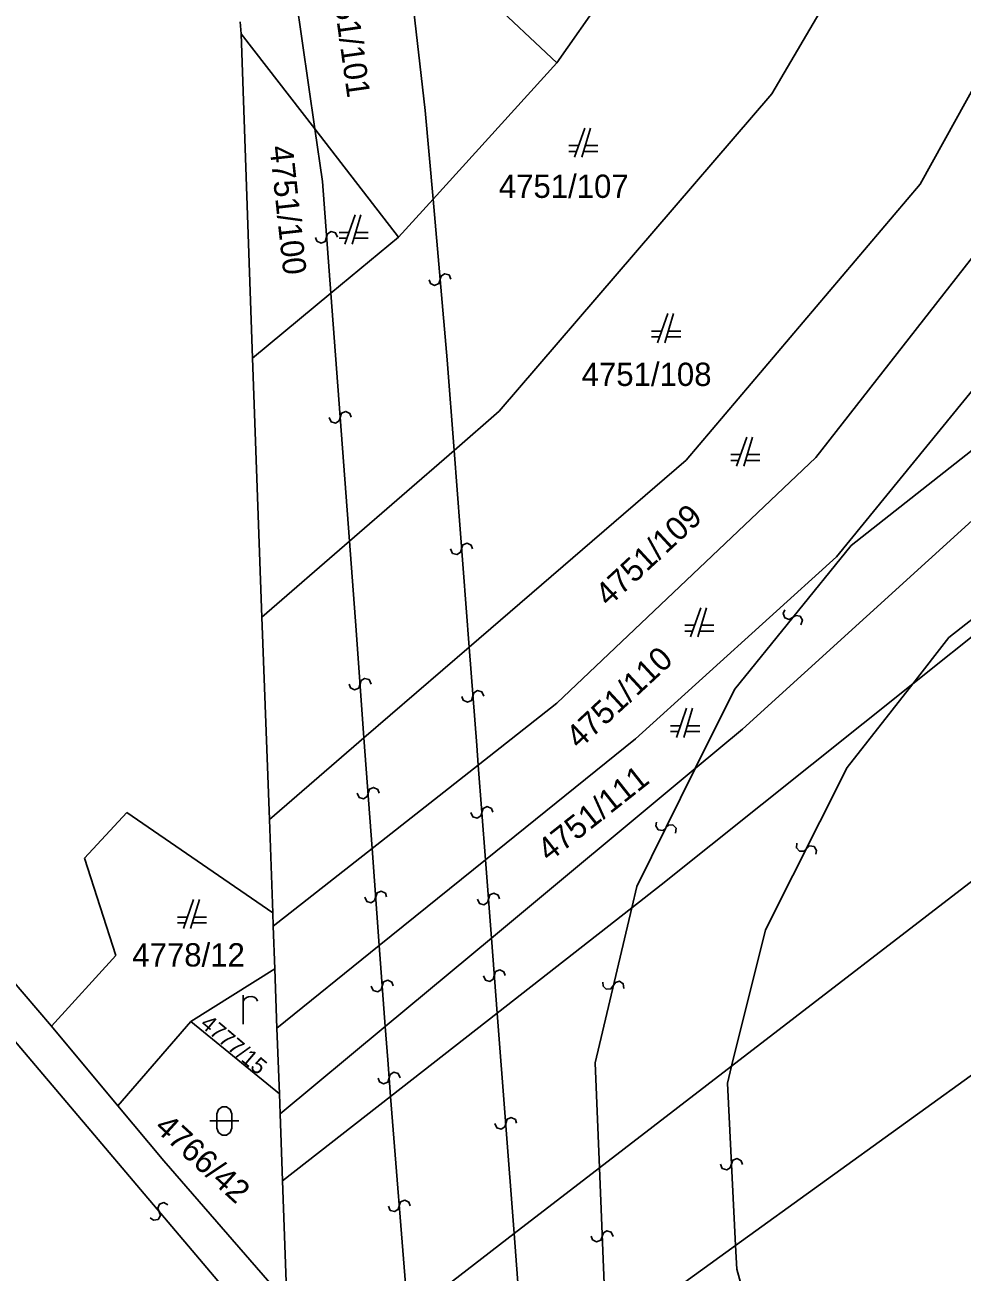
# Model space of a CAD drawing. Extents: x -266179 to -264727, y -1243225 to -1241702.
# Drawn here: x -264942.1 to -264877.8, y -1242405.1 to -1242319.4 of the extents above; entities that cross this region are included whole.
import ezdxf

# ---------------------------------------------------------------- set-up
doc = ezdxf.new("R2010")
doc.units = 0
doc.layers.add('Vrstva 1', color=7, linetype='Continuous')
doc.layers.add('Vrstva 2', color=7, linetype='Continuous')

msp = doc.modelspace()

# ---------------------------------------------------------------- linework, layer by layer
at = {"layer": 'Vrstva 1'}
for p, q in [((-264890.83, -1242324.18), (-264882.13, -1242309.39)), ((-264882.13, -1242309.39), (-264890.83, -1242324.18)), ((-264905.59, -1242322.04), (-264916.17, -1242312.08)), ((-264916.17, -1242312.08), (-264905.59, -1242322.04)), ((-264905.59, -1242322.04), (-264898.62, -1242312.07)), ((-264880.63, -1242330.37), (-264872.23, -1242315.18)), ((-264872.23, -1242315.18), (-264880.63, -1242330.37)), ((-264927.27, -1242320.06), (-264927.35, -1242319.22)), ((-264922.22, -1242326.58), (-264927.27, -1242320.06)), ((-264926.5, -1242342.32), (-264927.27, -1242320.06)), ((-264927.27, -1242320.06), (-264922.22, -1242326.58)), ((-264914.1, -1242331.41), (-264905.59, -1242322.04)), ((-264905.59, -1242322.04), (-264914.1, -1242331.41)), ((-264909.55, -1242345.97), (-264890.83, -1242324.18)), ((-264890.83, -1242324.18), (-264909.55, -1242345.97)), ((-264916.46, -1242334.01), (-264922.22, -1242326.58)), ((-264922.22, -1242326.58), (-264916.46, -1242334.01)), ((-264903.67, -1242326.53), (-264904.37, -1242328.53)), ((-264903.87, -1242328.53), (-264903.27, -1242326.53)), ((-264904.09, -1242327.73), (-264904.77, -1242327.73)), ((-264902.77, -1242327.73), (-264903.63, -1242327.73)), ((-264904.77, -1242328.13), (-264904.23, -1242328.13)), ((-264903.75, -1242328.13), (-264902.77, -1242328.13)), ((-264896.7, -1242349.33), (-264880.63, -1242330.37)), ((-264880.63, -1242330.37), (-264896.7, -1242349.33)), ((-264916.46, -1242334.01), (-264914.1, -1242331.41)), ((-264914.1, -1242331.41), (-264916.46, -1242334.01)), ((-264887.81, -1242349.16), (-264874.62, -1242332.28)), ((-264874.62, -1242332.28), (-264887.81, -1242349.16)), ((-264919.45, -1242332.49), (-264920.15, -1242334.49)), ((-264919.65, -1242334.49), (-264919.05, -1242332.49)), ((-264921.12, -1242337.87), (-264916.46, -1242334.01)), ((-264916.46, -1242334.01), (-264921.12, -1242337.87)), ((-264919.87, -1242333.69), (-264920.55, -1242333.69)), ((-264918.55, -1242333.69), (-264919.41, -1242333.69)), ((-264920.55, -1242334.09), (-264920.01, -1242334.09)), ((-264919.53, -1242334.09), (-264918.55, -1242334.09)), ((-264926.5, -1242342.32), (-264921.12, -1242337.87)), ((-264921.12, -1242337.87), (-264926.5, -1242342.32)), ((-264897.98, -1242339.27), (-264898.68, -1242341.27)), ((-264898.18, -1242341.27), (-264897.58, -1242339.27)), ((-264898.4, -1242340.47), (-264899.08, -1242340.47)), ((-264899.08, -1242340.87), (-264898.54, -1242340.87)), ((-264898.06, -1242340.87), (-264897.08, -1242340.87)), ((-264897.08, -1242340.47), (-264897.94, -1242340.47)), ((-264925.85, -1242360.13), (-264926.5, -1242342.32)), ((-264886.38, -1242355.98), (-264875.59, -1242342.75)), ((-264875.59, -1242342.75), (-264886.38, -1242355.98)), ((-264912.65, -1242348.67), (-264909.55, -1242345.97)), ((-264909.55, -1242345.97), (-264912.65, -1242348.67)), ((-264892.55, -1242347.75), (-264893.25, -1242349.75)), ((-264892.75, -1242349.75), (-264892.15, -1242347.75)), ((-264919.84, -1242354.91), (-264912.65, -1242348.67)), ((-264912.65, -1242348.67), (-264919.84, -1242354.91)), ((-264911.62, -1242362.19), (-264896.7, -1242349.33)), ((-264896.7, -1242349.33), (-264911.62, -1242362.19)), ((-264905.6, -1242366.03), (-264887.81, -1242349.16)), ((-264887.81, -1242349.16), (-264905.6, -1242366.03)), ((-264892.97, -1242348.95), (-264893.65, -1242348.95)), ((-264893.65, -1242349.35), (-264893.11, -1242349.35)), ((-264892.63, -1242349.35), (-264891.65, -1242349.35)), ((-264891.65, -1242348.95), (-264892.51, -1242348.95)), ((-264892.83, -1242367.81), (-264874.63, -1242351.26)), ((-264874.63, -1242351.26), (-264892.83, -1242367.81)), ((-264925.85, -1242360.13), (-264919.84, -1242354.91)), ((-264919.84, -1242354.91), (-264925.85, -1242360.13)), ((-264900.19, -1242368.48), (-264886.38, -1242355.98)), ((-264886.38, -1242355.98), (-264900.19, -1242368.48)), ((-264881.15, -1242364.71), (-264870.1, -1242355.87)), ((-264870.1, -1242355.87), (-264881.15, -1242364.71)), ((-264895.71, -1242359.48), (-264896.41, -1242361.48)), ((-264895.91, -1242361.48), (-264895.31, -1242359.48)), ((-264925.34, -1242374.03), (-264925.85, -1242360.13)), ((-264896.13, -1242360.68), (-264896.81, -1242360.68)), ((-264896.81, -1242361.08), (-264896.27, -1242361.08)), ((-264895.79, -1242361.08), (-264894.81, -1242361.08)), ((-264894.81, -1242360.68), (-264895.67, -1242360.68)), ((-264918.84, -1242368.42), (-264911.62, -1242362.19)), ((-264911.62, -1242362.19), (-264918.84, -1242368.42)), ((-264898.42, -1242378.51), (-264881.15, -1242364.71)), ((-264881.15, -1242364.71), (-264898.42, -1242378.51)), ((-264911, -1242370.28), (-264905.6, -1242366.03)), ((-264905.6, -1242366.03), (-264911, -1242370.28)), ((-264896.68, -1242366.38), (-264897.38, -1242368.38)), ((-264896.88, -1242368.38), (-264896.28, -1242366.38)), ((-264893.59, -1242390.96), (-264862.66, -1242367.13)), ((-264862.66, -1242367.13), (-264893.59, -1242390.96)), ((-264897.1, -1242367.58), (-264897.78, -1242367.58)), ((-264897.78, -1242367.98), (-264897.24, -1242367.98)), ((-264896.76, -1242367.98), (-264895.78, -1242367.98)), ((-264895.78, -1242367.58), (-264896.64, -1242367.58)), ((-264896.08, -1242370.52), (-264892.83, -1242367.81)), ((-264892.83, -1242367.81), (-264896.08, -1242370.52)), ((-264925.34, -1242374.03), (-264918.84, -1242368.42)), ((-264918.84, -1242368.42), (-264925.34, -1242374.03)), ((-264910.5, -1242376.79), (-264900.19, -1242368.48)), ((-264900.19, -1242368.48), (-264910.5, -1242376.79)), ((-264918.28, -1242376.01), (-264911, -1242370.28)), ((-264911, -1242370.28), (-264918.28, -1242376.01)), ((-264910.08, -1242382.17), (-264896.08, -1242370.52)), ((-264896.08, -1242370.52), (-264910.08, -1242382.17)), ((-264938.03, -1242376.68), (-264935.14, -1242373.53)), ((-264935.14, -1242373.53), (-264925.1, -1242380.44)), ((-264925.1, -1242380.44), (-264925.34, -1242374.03)), ((-264935.89, -1242383.36), (-264938.03, -1242376.68)), ((-264925.07, -1242381.35), (-264918.28, -1242376.01)), ((-264918.28, -1242376.01), (-264925.07, -1242381.35)), ((-264917.79, -1242382.68), (-264910.5, -1242376.79)), ((-264910.5, -1242376.79), (-264917.79, -1242382.68)), ((-264900.45, -1242380.1), (-264898.42, -1242378.51)), ((-264898.42, -1242378.51), (-264900.45, -1242380.1)), ((-264930.55, -1242379.52), (-264931.25, -1242381.52)), ((-264930.75, -1242381.52), (-264930.15, -1242379.52)), ((-264909.69, -1242387.32), (-264900.45, -1242380.1)), ((-264900.45, -1242380.1), (-264909.69, -1242387.32)), ((-264940.3, -1242388.21), (-264947.05, -1242380.36)), ((-264930.97, -1242380.72), (-264931.65, -1242380.72)), ((-264931.65, -1242381.12), (-264931.11, -1242381.12)), ((-264930.63, -1242381.12), (-264929.65, -1242381.12)), ((-264929.65, -1242380.72), (-264930.51, -1242380.72)), ((-264925.1, -1242380.44), (-264925.07, -1242381.35)), ((-264925.07, -1242381.35), (-264924.97, -1242384.28)), ((-264924.82, -1242388.35), (-264917.79, -1242382.68)), ((-264917.79, -1242382.68), (-264924.82, -1242388.35)), ((-264917.38, -1242388.23), (-264910.08, -1242382.17)), ((-264910.08, -1242382.17), (-264917.38, -1242388.23)), ((-264864.78, -1242382.66), (-264893.32, -1242403.29)), ((-264893.32, -1242403.29), (-264864.78, -1242382.66)), ((-264940.3, -1242388.21), (-264935.89, -1242383.36)), ((-264924.97, -1242384.28), (-264930.73, -1242387.9)), ((-264924.97, -1242384.28), (-264924.82, -1242388.35)), ((-264930.73, -1242387.9), (-264935.76, -1242393.7)), ((-264924.65, -1242392.86), (-264930.73, -1242387.9)), ((-264917.01, -1242393.04), (-264909.69, -1242387.32)), ((-264909.69, -1242387.32), (-264917.01, -1242393.04)), ((-264935.76, -1242393.7), (-264940.3, -1242388.21)), ((-264924.82, -1242388.35), (-264924.65, -1242392.86)), ((-264924.6, -1242394.24), (-264917.38, -1242388.23)), ((-264917.38, -1242388.23), (-264924.6, -1242394.24)), ((-264902.67, -1242397.96), (-264893.59, -1242390.96)), ((-264893.59, -1242390.96), (-264902.67, -1242397.96)), ((-264924.65, -1242392.86), (-264924.6, -1242394.24)), ((-264924.43, -1242398.84), (-264917.01, -1242393.04)), ((-264917.01, -1242393.04), (-264924.43, -1242398.84)), ((-264932.58, -1242397.47), (-264935.76, -1242393.7)), ((-264924.6, -1242394.24), (-264924.43, -1242398.84)), ((-264924.13, -1242407.19), (-264932.58, -1242397.47)), ((-264908.52, -1242402.47), (-264902.67, -1242397.96)), ((-264902.67, -1242397.96), (-264908.52, -1242402.47)), ((-264924.43, -1242398.84), (-264924.13, -1242407.19)), ((-264915.82, -1242408.09), (-264908.52, -1242402.47)), ((-264908.52, -1242402.47), (-264915.82, -1242408.09)), ((-264893.32, -1242403.29), (-264901.7, -1242409.34)), ((-264901.7, -1242409.34), (-264893.32, -1242403.29))]:
    msp.add_line(p, q, dxfattribs=at)
for points in [[(-264927.15, -1242388.09), (-264927.15, -1242386.82), (-264927.15, -1242386.09)], [(-264927.15, -1242386.49), (-264927.05, -1242386.36), (-264926.92, -1242386.25), (-264926.78, -1242386.2), (-264926.55, -1242386.19), (-264926.38, -1242386.22), (-264926.28, -1242386.29), (-264926.19, -1242386.39), (-264926.15, -1242386.49)], [(-264929.44, -1242394.73), (-264928.17, -1242394.73), (-264927.44, -1242394.73)]]:
    msp.add_lwpolyline(points, dxfattribs=at)
msp.add_lwpolyline([(-264928.94, -1242394.23), (-264928.84, -1242393.94), (-264928.59, -1242393.76), (-264928.28, -1242393.76), (-264928.03, -1242393.94), (-264927.93, -1242394.23), (-264927.93, -1242395.23), (-264928.03, -1242395.52), (-264928.28, -1242395.7), (-264928.59, -1242395.7), (-264928.84, -1242395.52), (-264928.94, -1242395.23)], close=True, dxfattribs=at)
at = {"layer": 'Vrstva 2'}
for p, q in [((-264924.59, -1242310.06), (-264922.22, -1242326.58)), ((-264916.08, -1242312.62), (-264914.63, -1242325.32)), ((-264914.63, -1242325.32), (-264914.1, -1242331.41)), ((-264922.22, -1242326.58), (-264921.7, -1242330.19)), ((-264921.7, -1242330.19), (-264921.12, -1242337.87)), ((-264914.1, -1242331.41), (-264913.13, -1242342.44)), ((-264919.84, -1242354.91), (-264921.12, -1242337.87)), ((-264913.13, -1242342.44), (-264912.65, -1242348.67)), ((-264876.75, -1242348.4), (-264885.38, -1242355.19)), ((-264911.62, -1242362.19), (-264912.65, -1242348.67)), ((-264919.84, -1242354.91), (-264919.38, -1242361.02)), ((-264885.38, -1242355.19), (-264893.39, -1242365.08)), ((-264878.66, -1242361.52), (-264872.08, -1242356.33)), ((-264919.38, -1242361.02), (-264918.84, -1242368.42)), ((-264911.62, -1242362.19), (-264911.1, -1242368.94)), ((-264881.15, -1242364.71), (-264878.66, -1242361.52)), ((-264885.65, -1242370.46), (-264881.15, -1242364.71)), ((-264893.39, -1242365.08), (-264896.08, -1242370.52)), ((-264918.28, -1242376.01), (-264918.84, -1242368.42)), ((-264911.1, -1242368.94), (-264911, -1242370.28)), ((-264910.5, -1242376.79), (-264911, -1242370.28)), ((-264896.08, -1242370.52), (-264900.1, -1242378.63)), ((-264891.25, -1242381.59), (-264885.65, -1242370.46)), ((-264917.79, -1242382.68), (-264918.28, -1242376.01)), ((-264910.08, -1242382.17), (-264910.5, -1242376.79)), ((-264900.1, -1242378.63), (-264900.45, -1242380.1)), ((-264900.45, -1242380.1), (-264902.97, -1242390.73)), ((-264893.59, -1242390.96), (-264891.25, -1242381.59)), ((-264948.89, -1242382.11), (-264916.94, -1242419.78)), ((-264917.38, -1242388.23), (-264917.79, -1242382.68)), ((-264909.69, -1242387.32), (-264910.08, -1242382.17)), ((-264908.52, -1242402.47), (-264909.69, -1242387.32)), ((-264917.38, -1242388.23), (-264917.21, -1242390.52)), ((-264917.21, -1242390.52), (-264917.01, -1242393.04)), ((-264902.97, -1242390.73), (-264902.67, -1242397.96)), ((-264893.88, -1242392.13), (-264893.59, -1242390.96)), ((-264893.32, -1242403.29), (-264893.88, -1242392.13)), ((-264915.82, -1242408.09), (-264917.01, -1242393.04)), ((-264902.67, -1242397.96), (-264902.29, -1242407.35)), ((-264907.66, -1242413.74), (-264908.52, -1242402.47)), ((-264893.24, -1242404.92), (-264893.32, -1242403.29)), ((-264890.05, -1242416.28), (-264893.24, -1242404.92))]:
    msp.add_line(p, q, dxfattribs=at)
for points in [[(-264920.658, -1242334.023), (-264920.791, -1242333.722), (-264921.099, -1242333.635), (-264921.338, -1242333.794), (-264921.499, -1242334.308), (-264921.791, -1242334.43), (-264922.072, -1242334.291), (-264922.162, -1242334.037)], [(-264912.864, -1242336.909), (-264913, -1242336.61), (-264913.309, -1242336.527), (-264913.545, -1242336.688), (-264913.701, -1242337.204), (-264913.991, -1242337.329), (-264914.274, -1242337.194), (-264914.366, -1242336.941)], [(-264921.232, -1242346.396), (-264921.099, -1242346.697), (-264920.791, -1242346.784), (-264920.552, -1242346.626), (-264920.391, -1242346.112), (-264920.099, -1242345.99), (-264919.818, -1242346.13), (-264919.728, -1242346.384)], [(-264912.887, -1242355.437), (-264912.753, -1242355.738), (-264912.446, -1242355.825), (-264912.207, -1242355.666), (-264912.046, -1242355.152), (-264911.754, -1242355.03), (-264911.473, -1242355.169), (-264911.383, -1242355.423)], [(-264888.833, -1242360.646), (-264888.724, -1242360.336), (-264888.888, -1242360.061), (-264889.17, -1242360.013), (-264889.64, -1242360.276), (-264889.936, -1242360.165), (-264890.046, -1242359.87), (-264889.937, -1242359.624)], [(-264918.358, -1242364.715), (-264918.491, -1242364.414), (-264918.798, -1242364.326), (-264919.037, -1242364.484), (-264919.2, -1242364.997), (-264919.492, -1242365.119), (-264919.773, -1242364.979), (-264919.862, -1242364.725)], [(-264910.608, -1242365.557), (-264910.742, -1242365.257), (-264911.049, -1242365.17), (-264911.288, -1242365.329), (-264911.449, -1242365.843), (-264911.74, -1242365.965), (-264912.022, -1242365.826), (-264912.112, -1242365.573)], [(-264919.312, -1242372.22), (-264919.179, -1242372.521), (-264918.872, -1242372.609), (-264918.633, -1242372.451), (-264918.47, -1242371.938), (-264918.178, -1242371.816), (-264917.897, -1242371.956), (-264917.808, -1242372.21)], [(-264911.502, -1242373.542), (-264911.368, -1242373.843), (-264911.061, -1242373.93), (-264910.822, -1242373.771), (-264910.661, -1242373.257), (-264910.369, -1242373.135), (-264910.088, -1242373.274), (-264909.998, -1242373.528)], [(-264897.44, -1242374.953), (-264897.401, -1242374.626), (-264897.621, -1242374.395), (-264897.907, -1242374.409), (-264898.309, -1242374.768), (-264898.622, -1242374.724), (-264898.793, -1242374.461), (-264898.74, -1242374.197)], [(-264889.098, -1242375.643), (-264889.139, -1242375.97), (-264888.92, -1242376.203), (-264888.634, -1242376.19), (-264888.23, -1242375.833), (-264887.917, -1242375.879), (-264887.748, -1242376.143), (-264887.802, -1242376.407)], [(-264918.787, -1242379.35), (-264918.654, -1242379.651), (-264918.347, -1242379.739), (-264918.108, -1242379.581), (-264917.945, -1242379.068), (-264917.653, -1242378.946), (-264917.372, -1242379.086), (-264917.283, -1242379.34)], [(-264911.042, -1242379.489), (-264910.908, -1242379.789), (-264910.6, -1242379.875), (-264910.362, -1242379.716), (-264910.201, -1242379.202), (-264909.91, -1242379.079), (-264909.628, -1242379.218), (-264909.538, -1242379.471)], [(-264910.637, -1242384.751), (-264910.504, -1242385.052), (-264910.196, -1242385.139), (-264909.957, -1242384.981), (-264909.796, -1242384.467), (-264909.504, -1242384.345), (-264909.223, -1242384.485), (-264909.133, -1242384.739)], [(-264918.337, -1242385.461), (-264918.204, -1242385.762), (-264917.897, -1242385.849), (-264917.658, -1242385.691), (-264917.495, -1242385.178), (-264917.204, -1242385.056), (-264916.922, -1242385.195), (-264916.833, -1242385.449)], [(-264900.992, -1242385.636), (-264901.027, -1242385.309), (-264901.294, -1242385.133), (-264901.569, -1242385.212), (-264901.879, -1242385.652), (-264902.194, -1242385.681), (-264902.42, -1242385.463), (-264902.428, -1242385.194)], [(-264916.358, -1242391.77), (-264916.493, -1242391.47), (-264916.801, -1242391.384), (-264917.039, -1242391.544), (-264917.198, -1242392.058), (-264917.489, -1242392.181), (-264917.771, -1242392.043), (-264917.862, -1242391.79)], [(-264909.857, -1242394.903), (-264909.723, -1242395.204), (-264909.415, -1242395.29), (-264909.177, -1242395.131), (-264909.016, -1242394.617), (-264908.725, -1242394.494), (-264908.443, -1242394.633), (-264908.353, -1242394.887)], [(-264894.352, -1242397.698), (-264894.226, -1242398.002), (-264893.921, -1242398.097), (-264893.678, -1242397.944), (-264893.504, -1242397.435), (-264893.209, -1242397.32), (-264892.931, -1242397.466), (-264892.848, -1242397.722)], [(-264932.311, -1242400.498), (-264932.595, -1242400.333), (-264932.895, -1242400.443), (-264932.995, -1242400.711), (-264932.824, -1242401.222), (-264932.988, -1242401.492), (-264933.298, -1242401.545), (-264933.519, -1242401.392)], [(-264917.167, -1242400.574), (-264917.032, -1242400.875), (-264916.725, -1242400.961), (-264916.487, -1242400.801), (-264916.327, -1242400.287), (-264916.036, -1242400.164), (-264915.754, -1242400.302), (-264915.663, -1242400.556)], [(-264901.729, -1242402.675), (-264901.851, -1242402.369), (-264902.155, -1242402.272), (-264902.399, -1242402.422), (-264902.579, -1242402.929), (-264902.875, -1242403.041), (-264903.151, -1242402.892), (-264903.231, -1242402.635)]]:
    msp.add_lwpolyline(points, dxfattribs=at)

# ---------------------------------------------------------------- texts
at = {"layer": 'Vrstva 1'}
for s, height, rotation, p in [('4751/101', 1.6, 277.99912, (-264921.214, -1242315.664)), ('4751/100', 1.6, 276.22295, (-264925.329, -1242327.801)), ('4751/109', 1.6, 42.79995, (-264902.044, -1242359.459)), ('4751/110', 1.6, 42.79995, (-264904.057, -1242369.247)), ('4751/111', 1.6, 38.33088, (-264906.125, -1242376.986)), ('4777/15', 1.1, 319.71045, (-264930.157, -1242388.183)), ('4766/42', 1.6, 317.6478, (-264933.313, -1242395.288))]:
    msp.add_text(s, height=height, rotation=rotation, dxfattribs=at).set_placement(p)
for s, p in [('4751/107', (-264909.581, -1242331.32)), ('4751/108', (-264903.891, -1242344.24)), ('4778/12', (-264934.758, -1242384.12))]:
    msp.add_text(s, height=1.6, dxfattribs=at).set_placement(p)

doc.saveas('drawing.dxf')
